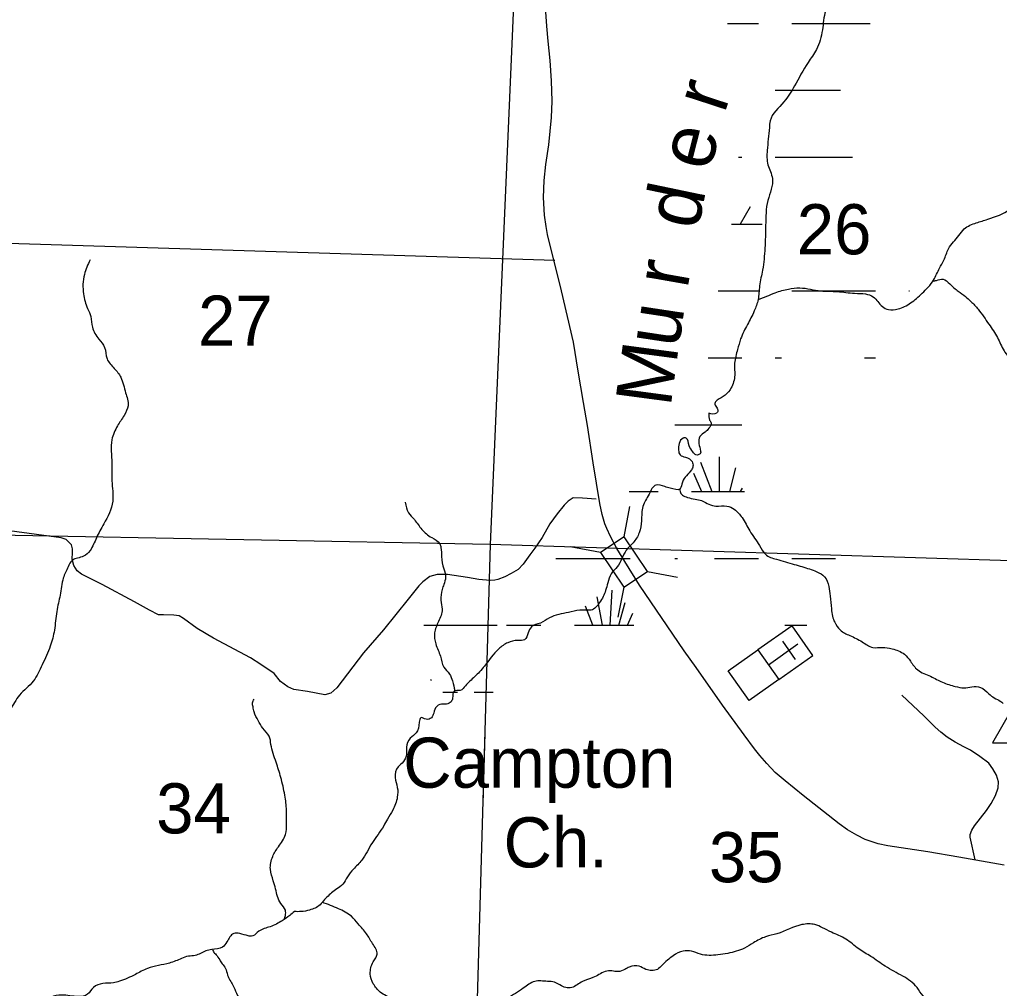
# Model space of a CAD drawing. Extents: x 1219626 to 1426462, y 456797 to 752399.
# Drawn here: x 1329344 to 1338132, y 691235 to 699927 of the extents above; entities that cross this region are included whole.
import ezdxf

# ---------------------------------------------------------------- set-up
doc = ezdxf.new("R2010")
doc.units = 0
for name, color, linetype in [('Bridges and Drawbridges Local Roads', 7, 'Continuous'), ('Culture', 7, 'Continuous'), ('Culture Text', 7, 'Continuous'), ('Local Roads Improved', 7, 'Continuous'), ('Local Roads Paved', 7, 'Continuous'), ('Masks', 7, 'Continuous'), ('Narrow River Creek and Branch and Slough', 7, 'Continuous'), ('Narrow River Creek and Branch and Slough Text', 7, 'Continuous'), ('Section Lines', 7, 'Continuous'), ('Section Numbers', 7, 'Continuous'), ('Swamps', 7, 'Continuous'), ('Triangulation Station', 7, 'Continuous')]:
    doc.layers.add(name, color=color, linetype=linetype)

msp = doc.modelspace()

# ---------------------------------------------------------------- linework, layer by layer
at = {"layer": 'Bridges and Drawbridges Local Roads'}
for p, q in [((1334765.1, 695287.7), (1334817.6, 695557.6)), ((1334765.1, 695287.7), (1334552.9, 695144.6)), ((1334974.8, 694976.8), (1334765.1, 695287.7)), ((1334552.9, 695144.6), (1334283, 695197)), ((1334552.9, 695144.6), (1334762.6, 694833.7)), ((1334762.6, 694833.7), (1334974.8, 694976.8)), ((1334974.8, 694976.8), (1335244.7, 694924.3)), ((1334762.9, 694835.5), (1334710.4, 694565.6))]:
    msp.add_line(p, q, dxfattribs=at)
at = {"layer": 'Culture'}
for p, q in [((1336271.6, 694488.2), (1335965.6, 694271.3)), ((1336459.5, 694223), (1336271.6, 694488.2)), ((1336059.6, 694138.7), (1336324.9, 694326.8)), ((1336185.3, 694350.4), (1336301.1, 694187.1)), ((1335965.6, 694271.3), (1336153.6, 694006.2)), ((1336153.6, 694006.2), (1336459.5, 694223))]:
    msp.add_line(p, q, dxfattribs=at)
msp.add_lwpolyline([(1335965.6, 694271.3), (1336153.6, 694006.2), (1335888.4, 693818.2), (1335700.5, 694083.4)], close=True, dxfattribs=at)
at = {"layer": 'Local Roads Improved'}
msp.add_line((1328514.2, 697943.8), (1334145.4, 697769.3), dxfattribs=at)
for points in [[(1334515.8, 695623.6), (1334393.5, 695634.1), (1334309.7, 695635.9), (1334264.2, 695606.2), (1334227.6, 695571.2), (1334164.7, 695492.6), (1334100, 695403.5), (1334030.1, 695279.5), (1333965.5, 695185.1), (1333920.1, 695124), (1333860.7, 695040.1), (1333815.2, 694994.7), (1333752.3, 694956.3), (1333694.7, 694928.3), (1333633.5, 694903.8), (1333607.3, 694896.8), (1333563.7, 694895.1), (1333462.3, 694903.8), (1333361, 694921.3), (1333182.8, 694947.5), (1333090.2, 694947.5), (1333023.8, 694930), (1332959.2, 694882.9), (1332924.2, 694846.2), (1332828.1, 694727.4), (1332608, 694453.1), (1332428, 694246.9), (1332188.7, 693930.7), (1332136.3, 693883.5), (1332080.4, 693869.6), (1331926.6, 693897.5), (1331804.3, 693916.7), (1331748.4, 693941.2), (1331683.8, 693988.4), (1331627.9, 694060), (1331507.3, 694142.1), (1331414.7, 694201.5), (1331082.8, 694376.2), (1330936, 694465.3), (1330815.5, 694554.4), (1330775.3, 694577.1), (1330728.1, 694582.4), (1330635.5, 694585.9), (1330590.1, 694587.6), (1330508, 694629.5), (1330373.5, 694702.9), (1330085.2, 694860.2), (1329900, 694951), (1329861.6, 694982.5), (1329831.9, 695027.9), (1329814.4, 695085.5), (1329819.6, 695144.9), (1329819.6, 695179.9), (1329810.9, 695214.8), (1329762, 695262), (1329716.5, 695277.7), (1329208.1, 695345.9)], [(1337913.9, 692387.6), (1337868.5, 692592.4), (1337870.3, 692616.9), (1337884.2, 692654.4), (1337909.6, 692694.6), (1338015.3, 692830.9), (1338056.3, 692894.7), (1338097.4, 692967.2), (1338121.8, 693034.4), (1338122.7, 693089.5), (1338106.1, 693147.1), (1338073.8, 693206.5), (1338036.2, 693254.6), (1337956.7, 693316.6), (1337872.9, 693371.6), (1337811.7, 693402.2), (1337735.7, 693445), (1337664.1, 693490.4), (1337605.6, 693535), (1337556.7, 693578.7), (1337452.7, 693680), (1337256.5, 693866)]]:
    msp.add_lwpolyline(points, dxfattribs=at)
at = {"layer": 'Local Roads Paved'}
msp.add_lwpolyline([(1338174.3, 692341.7), (1337768.1, 692413.3), (1337491.1, 692459.6), (1337132.1, 692514.7), (1337043.9, 692533), (1336928.6, 692569.7), (1336851.7, 692609), (1336770.5, 692657.9), (1336693.6, 692713), (1336372.1, 692964.6), (1336211.4, 693097.3), (1336121.4, 693172.5), (1336046.3, 693253.7), (1335984.3, 693326.2), (1335935.3, 693385.6), (1335843.6, 693511.4), (1335648.8, 693777.8), (1335412.1, 694113.3), (1335304.6, 694264.4), (1334904.6, 694852.3), (1334770.9, 695064.6), (1334701, 695180.8), (1334642.5, 695289.9), (1334610.2, 695361.6), (1334593.6, 695404.4), (1334568.2, 695485.6), (1334549, 695587), (1334489.6, 695951.2), (1334436.3, 696284.9), (1334400.5, 696492.8), (1334353.3, 696774.1), (1334310.5, 697034.4), (1334203.1, 697493), (1334078.2, 697998.8), (1334065.9, 698069.6), (1334052, 698171.8), (1334044.1, 698331.6), (1334048.5, 698484.5), (1334063.3, 698627.8), (1334089.5, 698802.5), (1334114.9, 699048), (1334120.1, 699194.7), (1334115.7, 699379), (1334102.6, 699560.7), (1334086, 699734.6), (1334072.1, 699868.2), (1334062.5, 699996.6)], dxfattribs=at)
at = {"layer": 'Masks'}
msp.add_line((1333516.2, 693525), (1333498.1, 692891.2), dxfattribs=at)
at = {"layer": 'Narrow River Creek and Branch and Slough'}
for points in [[(1340847.1, 705807.7), (1340826.7, 705651.4), (1340826.7, 705413.6), (1340819.9, 705311.7), (1340853.9, 705067.1), (1340881, 704931.2), (1340901.4, 704747.7), (1340935.3, 704611.8), (1340962.5, 704503.1), (1340942.1, 704428.4), (1340915, 704258.5), (1340881, 704054.7), (1340840.3, 703966.3), (1340758.8, 703871.2), (1340724.8, 703789.7), (1340697.7, 703742.1), (1340561.8, 703660.6), (1340358.1, 703538.3), (1340249.5, 703477.1), (1340127.2, 703361.6), (1339977.8, 703232.5), (1339821.6, 703130.6), (1339753.7, 703062.6), (1339692.6, 703001.5), (1339583.9, 702892.8), (1339550, 702818), (1339502.5, 702777.3), (1339441.3, 702695.7), (1339355.8, 702633.7), (1339315, 702586.2), (1339226.7, 702559), (1339131.7, 702518.2), (1339050.2, 702477.5), (1338995.8, 702361.9), (1338941.5, 702287.2), (1338873.6, 702260), (1338812.5, 702212.5), (1338724.2, 702192.1), (1338656.3, 702151.3), (1338581.6, 702063), (1338418.6, 701879.5), (1338310, 701702.9), (1338201.3, 701512.6), (1338160.6, 701383.5), (1338113, 701254.4), (1338051.9, 701159.3), (1337963.6, 701125.3), (1337909.3, 701098.1), (1337793.9, 701057.4), (1337712.4, 701037), (1337583.3, 701009.8), (1337440.7, 700982.6), (1337237, 700935.1), (1337094.4, 700873.9), (1336945, 700785.6), (1336714.1, 700595.3), (1336714.1, 700479.8), (1336686.9, 700303.2), (1336639.4, 700153.7), (1336612.2, 700099.3), (1336571.5, 700004.2), (1336544.3, 699834.3), (1336490, 699657.7), (1336415.3, 699542.2), (1336293.1, 699331.5), (1336198, 699188.8), (1336075.7, 699019), (1336068.9, 698957.8), (1336048.6, 698753.7), (1336055.4, 698624.6), (1336096.1, 698502.2), (1336055.4, 698305.2), (1336035, 698081), (1336028.2, 697877.1), (1336007.8, 697680.1), (1335980.7, 697537.4), (1335967.1, 697415.1), (1335933.1, 697313.2), (1335872, 697190.9), (1335810.9, 697061.8), (1335783.7, 696966.7), (1335756.6, 696844.3), (1335756.6, 696722), (1335715.8, 696606.5), (1335654.7, 696545.4), (1335586.8, 696497.8), (1335580, 696484.2), (1335593.6, 696450.3), (1335607.2, 696416.3), (1335593.6, 696395.9), (1335525.7, 696395.9)], [(1335967.4, 697416.6), (1336044.8, 697444.3), (1336120.4, 697476.7), (1336239.2, 697509.1), (1336341.9, 697519.9), (1336530.9, 697492.9), (1336676.8, 697487.5), (1336833.4, 697471.3), (1336930.6, 697465.9), (1337000.8, 697438.9), (1337081.9, 697352.4), (1337135.9, 697325.4), (1337222.3, 697330.8), (1337335.7, 697384.8), (1337438.3, 697471.3), (1337541, 697590.2), (1337595, 697698.3), (1337632.8, 697768.5), (1337676, 697871.2), (1337767.8, 697990.1), (1337816.4, 698049.6), (1337924.5, 698103.6), (1338027.1, 698136), (1338226.9, 698227.9), (1338324.2, 698309), (1338399.8, 698341.4), (1338453.8, 698379.2), (1338534.8, 698438.7), (1338599.6, 698503.5), (1338680.6, 698611.6), (1338740.1, 698687.3), (1338810.3, 698752.1), (1338945.3, 698860.2), (1339042.5, 698935.9), (1339134.4, 698979.1), (1339253.2, 698989.9), (1339426, 698984.5), (1339609.7, 698957.5), (1339723.1, 698946.7), (1339841.9, 698941.3), (1339971.6, 698973.7), (1340176.8, 698989.9), (1340403.7, 699006.1), (1340571.1, 699016.9), (1340719.1, 698979.1), (1340773.1, 699000.7), (1340854.1, 699022.3), (1340967.6, 698962.9), (1341129.6, 698935.9)], [(1329975.6, 697771.1), (1329924.8, 697640.3), (1329917.5, 697465.9), (1329953.8, 697335.2), (1329982.9, 697262.5), (1329997.4, 697168), (1330055.5, 697059.1), (1330106.3, 696986.4), (1330128.1, 696884.7), (1330193.5, 696797.5), (1330251.6, 696717.6), (1330295.2, 696579.5), (1330316.9, 696463.3), (1330280.6, 696376.1), (1330222.5, 696281.6), (1330171.7, 696158.1), (1330171.7, 695947.4), (1330171.7, 695787.5), (1330179, 695605.9), (1330099.1, 695402.5), (1330033.7, 695278.9), (1329975.6, 695162.7), (1329917.5, 695111.8), (1329815.9, 695075.5), (1329779.6, 695017.4), (1329736, 694915.7), (1329706.9, 694763.1), (1329677.9, 694617.8), (1329656.1, 694450.6), (1329619.8, 694305.3), (1329547.2, 694138.2), (1329467.3, 693992.9), (1329343.9, 693866.1), (1329256.7, 693735.3), (1329169.6, 693633.6), (1329002.5, 693488.2), (1328908.1, 693415.6), (1328850.1, 693263), (1328835.5, 693139.5), (1328777.4, 692965.1), (1328712.1, 692877.9), (1328617.7, 692783.5), (1328574.1, 692609.1), (1328545.1, 692485.6), (1328465.2, 692325.7), (1328399.8, 692202.2), (1328327.2, 692049.6), (1328298.2, 691947.9), (1328312.7, 691838.9), (1328312.7, 691773.5), (1328283.6, 691671.8), (1328254.6, 691620.9), (1328208.1, 691587.4)], [(1337535.2, 697580.3), (1337568, 697587.6), (1337627.4, 697598.4), (1337686.8, 697555.2), (1337762.4, 697490.3), (1337827.2, 697441.7), (1337875.9, 697398.5), (1337940.7, 697328.2), (1338037.9, 697193.1), (1338113.5, 697074.2), (1338172.9, 696955.3), (1338253.9, 696858), (1338302.6, 696798.6), (1338362, 696712.1), (1338421.4, 696625.6), (1338470, 696555.4), (1338497, 696463.5), (1338507.8, 696398.7), (1338551, 696333.8), (1338637.4, 696279.8), (1338691.5, 696247.3), (1338750.9, 696209.5), (1338804.9, 696128.4), (1338848.1, 696063.6), (1338907.5, 695993.3), (1338956.1, 695890.7), (1338999.3, 695831.2), (1339085.7, 695777.2)], [(1335525.7, 696395.9), (1335532.5, 696334.7), (1335546, 696307.6), (1335525.7, 696260), (1335491.7, 696226), (1335444.2, 696185.3), (1335437.4, 696124.1), (1335451, 696056.2), (1335451, 696035.8), (1335430.6, 696022.2), (1335410.2, 696022.2), (1335383.1, 696049.4), (1335349.1, 696103.7), (1335321.9, 696171.7), (1335294.8, 696171.7), (1335260.8, 696124.1), (1335254, 696063), (1335267.6, 696022.2), (1335315.2, 696001.8), (1335376.3, 695961), (1335383.1, 695920.3), (1335369.5, 695886.3), (1335288, 695777.6), (1335267.6, 695716.4), (1335179.3, 695723.2), (1335131.8, 695736.8), (1335050.3, 695750.4), (1334989.2, 695668.9), (1334934.9, 695560.2), (1334921.3, 695431.1), (1334900.9, 695322.3), (1334846.6, 695234), (1334785.5, 695166.1), (1334704, 695016.6), (1334649.6, 694955.4), (1334619.8, 694873.4), (1334599.4, 694805.4), (1334579, 694751), (1334545.1, 694696.7), (1334470.4, 694628.7), (1334429.6, 694628.7), (1334368.5, 694628.7), (1334266.6, 694608.4), (1334096.9, 694560.8), (1334015.4, 694513.2), (1333933.9, 694479.3), (1333906.7, 694424.9), (1333872.8, 694363.8), (1333811.6, 694357), (1333723.4, 694336.6), (1333641.9, 694282.2), (1333512.8, 694125.9), (1333424.5, 694030.8), (1333343.1, 693949.3), (1333295.5, 693908.5), (1333241.2, 693901.7), (1333227.6, 693840.6), (1333214, 693806.6), (1333173.3, 693786.2), (1333146.1, 693786.2), (1333085, 693765.8), (1333057.8, 693704.7), (1333037.5, 693663.9), (1332989.9, 693650.3), (1332942.4, 693663.9), (1332928.8, 693623.1), (1332901.6, 693528), (1332847.3, 693480.4), (1332813.4, 693398.9), (1332813.4, 693337.8), (1332786.2, 693269.8), (1332738.7, 693222.2), (1332711.5, 693127.1), (1332731.9, 693038.8), (1332731.9, 692950.5), (1332691.1, 692835), (1332643.6, 692753.4), (1332609.6, 692692.3), (1332507.8, 692542.8), (1332460.2, 692461.2), (1332412.7, 692386.5), (1332338, 692305), (1332283.7, 692237), (1332242.9, 692169.1), (1332188.6, 692128.3), (1332100.3, 692053.6), (1332079.9, 692033.2), (1332039.2, 691985.6), (1331944.1, 691938.1), (1331869.4, 691924.5), (1331808.3, 691924.5)], [(1335267, 695716.1), (1335267.8, 695694), (1335288.4, 695661.1), (1335333.7, 695640.5), (1335403.6, 695624), (1335461.2, 695611.7), (1335527, 695578.7), (1335588.7, 695562.3), (1335687.5, 695562.3), (1335753.3, 695533.5), (1335823.2, 695459.4), (1335893.2, 695340), (1335979.6, 695208.3), (1336033.1, 695130.1), (1336131.8, 695084.8), (1336292.3, 695039.5), (1336428, 694998.3), (1336493.9, 694973.6), (1336563.8, 694928.3), (1336600.8, 694841.9), (1336613.2, 694755.5), (1336625.5, 694640.2), (1336633.7, 694574.3), (1336654.3, 694520.8), (1336703.7, 694450.8), (1336790.1, 694401.4), (1336901.2, 694343.8), (1336995.8, 694294.4), (1337082.2, 694294.4), (1337168.6, 694282.1), (1337279.7, 694232.7), (1337333.1, 694170.9), (1337399, 694092.7), (1337514.2, 694035.1), (1337621.1, 693981.6), (1337736.3, 693944.5), (1337814.5, 693932.2), (1337884.4, 693940.4), (1337962.6, 693936.3), (1338036.7, 693878.7), (1338086, 693841.6), (1338139.5, 693812.8), (1338164.2, 693792.2)], [(1332801.4, 695596.5), (1332832.5, 695503.2), (1332884.4, 695440.9), (1332951.8, 695352.7), (1333039.9, 695280.1), (1333112.5, 695223), (1333122.9, 695191.9), (1333128.1, 695108.9), (1333148.8, 694999.9), (1333164.4, 694922.1), (1333148.8, 694859.8), (1333133.3, 694813.1), (1333122.9, 694719.7), (1333133.3, 694636.7), (1333102.1, 694527.8), (1333065.8, 694424), (1333076.2, 694325.4), (1333117.7, 694216.5), (1333148.8, 694117.9), (1333200.7, 694055.7), (1333226.6, 693993.4), (1333246.6, 693906.8)], [(1331716.9, 691853.9), (1331728, 691889), (1331728, 691935.7), (1331686.6, 691997.9), (1331639.9, 692127.6), (1331619.1, 692200.3), (1331593.2, 692304), (1331614, 692418.2), (1331665.8, 692506.4), (1331728, 692615.3), (1331738.4, 692713.9), (1331738.4, 692833.2), (1331722.9, 692968.1), (1331686.6, 693128.9), (1331645.1, 693263.8), (1331598.4, 693424.7), (1331582.9, 693497.3), (1331525.8, 693569.9), (1331484.3, 693637.4), (1331448, 693715.2), (1331437.7, 693761.9), (1331432.5, 693798.2), (1331448, 693829.3)], [(1338011.2, 690128.9), (1337929.7, 690264.8), (1337895.7, 690332.8), (1337841.4, 690434.7), (1337759.9, 690543.4), (1337678.4, 690686.1), (1337624.1, 690767.6), (1337569.7, 690937.5), (1337542.6, 691046.2), (1337508.6, 691114.2), (1337447.5, 691168.5), (1337393.2, 691243.3), (1337264.2, 691345.2), (1337108, 691433.5), (1336978.9, 691521.8), (1336870.3, 691589.8), (1336754.8, 691678.1), (1336625.8, 691739.3), (1336544.3, 691780), (1336476.4, 691807.2), (1336361, 691807.2), (1336136.9, 691725.7), (1336035, 691698.5), (1335926.3, 691644.1), (1335844.8, 691596.6), (1335695.4, 691549), (1335607.2, 691535.4), (1335451, 691542.2), (1335369.5, 691569.4), (1335294.8, 691569.4), (1335206.5, 691528.6), (1335104.6, 691440.3), (1335063.9, 691406.3), (1334962, 691406.3), (1334900.9, 691433.5), (1334812.6, 691426.7), (1334771.9, 691406.3), (1334710.8, 691385.9), (1334656.4, 691392.7), (1334595.3, 691385.9), (1334486.7, 691331.6), (1334391.6, 691297.6), (1334296.5, 691243.3), (1334242.2, 691243.3), (1334140.3, 691290.8), (1334079.2, 691297.6), (1333963.8, 691297.6), (1333861.9, 691236.5), (1333718.6, 691148.1), (1333623.5, 691100.6), (1333372.3, 691087), (1333182.1, 691120.9), (1333059.9, 691134.5), (1332937.6, 691154.9), (1332822.2, 691134.5), (1332713.5, 691134.5), (1332632, 691168.5), (1332577.7, 691202.5), (1332516.6, 691277.2), (1332489.4, 691365.6), (1332516.6, 691474.3), (1332550.6, 691542.2), (1332509.8, 691637.3), (1332455.5, 691725.7), (1332380.8, 691814), (1332319.7, 691882), (1332204.2, 691949.9), (1332058.8, 692007.9)], [(1331808.3, 691924.5), (1331767.6, 691890.5), (1331699.6, 691842.9), (1331591, 691788.6), (1331489.1, 691747.8), (1331434.8, 691707), (1331394.1, 691707), (1331319.4, 691727.4), (1331265, 691727.4), (1331203.9, 691652.7), (1331163.2, 691605.1), (1331068.1, 691584.7), (1331013.8, 691571.1), (1330918.7, 691530.4), (1330857.6, 691523.6), (1330796.5, 691503.2), (1330687.8, 691462.4), (1330490.9, 691414.9), (1330382.2, 691360.5), (1330239.6, 691299.4), (1330185.3, 691285.8), (1330090.2, 691279), (1330006.7, 691243.8), (1329952.3, 691182.6), (1329870.8, 691162.3), (1329721.4, 691175.9), (1329626.4, 691155.5), (1329551.7, 691101.1), (1329463.4, 691067.1), (1329388.7, 691073.9), (1329232.5, 691073.9), (1329137.4, 691080.7), (1329008.4, 691114.7), (1328940.5, 691135.1), (1328845.4, 691128.3), (1328757.1, 691141.9), (1328628.1, 691237), (1328533, 691318.5), (1328485.5, 691379.7), (1328410.8, 691468), (1328308.9, 691515.6), (1328234.2, 691569.9), (1328145.9, 691624.3), (1328037.3, 691644.7), (1327942.2, 691603.9), (1327840.3, 691542.8), (1327772.4, 691488.4), (1327677.4, 691386.5), (1327609.5, 691359.3), (1327500.8, 691291.4), (1327446.5, 691243.8), (1327392.1, 691182.6), (1327317.4, 691114.7), (1327256.3, 691019.6), (1327229.2, 690972), (1327147.7, 690944.8), (1327086.6, 690938), (1327059.4, 690985.6), (1327018.6, 691026.4), (1326984.7, 691033.2), (1326950.7, 691012.8), (1326916.8, 690944.8), (1326943.9, 690836.1), (1326950.7, 690781.8), (1326930.4, 690720.6), (1326896.4, 690639.1), (1326889.6, 690543.9), (1326869.2, 690428.4), (1326869.2, 690380.9), (1326842.1, 690306.1), (1326787.7, 690245), (1326753.8, 690204.2), (1326679.1, 690149.9), (1326631.6, 690095.5), (1326570.4, 690061.5), (1326522.9, 689993.6), (1326502.5, 689932.4), (1326502.5, 689871.3), (1326536.5, 689803.3), (1326570.4, 689728.6), (1326529.7, 689674.2), (1326482.2, 689653.8), (1326448.2, 689647.1), (1326380.3, 689653.8), (1326326, 689647.1), (1326251.3, 689585.9), (1326190.1, 689524.7), (1326095.1, 689490.8), (1326013.6, 689477.2), (1325952.5, 689429.6), (1325911.7, 689361.7)], [(1331073.8, 691586), (1331082.2, 691566.5), (1331106.3, 691537.6), (1331138.5, 691492.4), (1331161.1, 691457), (1331190.1, 691415.1), (1331209.4, 691355.5), (1331256.1, 691263.7), (1331289.9, 691191.2), (1331330.1, 691113.9), (1331346.2, 691078.9)]]:
    msp.add_spline(points, degree=3, dxfattribs=at)
at = {"layer": 'Section Lines'}
for p, q in [((1333791.2, 700427.2), (1333564.8, 695216.7)), ((1333564.8, 695216.7), (1328470.4, 695314.4)), ((1333564.8, 695216.7), (1333413.6, 689946.6)), ((1338839.8, 695051.2), (1333564.8, 695216.7))]:
    msp.add_line(p, q, dxfattribs=at)
at = {"layer": 'Swamps'}
for p, q in [((1336270.2, 699892.7), (1336720.2, 699892.7)), ((1336120.2, 698692.7), (1336720.2, 698692.7)), ((1335896.7, 698246.6), (1335807, 698092.8)), ((1336270.2, 697492.7), (1336720.2, 697492.7)), ((1336720.2, 697492.7), (1337020.2, 697492.7)), ((1335520.2, 696892.7), (1335820.2, 696892.7)), ((1335220.2, 696292.7), (1335820.2, 696292.7)), ((1335618.8, 696003.7), (1335618.8, 695692.7)), ((1335449.7, 695955.4), (1335552.7, 695692.7)), ((1335763.8, 695907), (1335710.2, 695692.6)), ((1335389.3, 695858.7), (1335460.1, 695692.7)), ((1334570.7, 694492.8), (1334524.4, 694747.2)), ((1334641.7, 694492.7), (1334658.9, 694808.8)), ((1334485.6, 694492.9), (1334420.1, 694664.7)), ((1334718.4, 694492.9), (1334776.6, 694696.7)), ((1334794.9, 694492.8), (1334843.8, 694601.5))]:
    msp.add_line(p, q, dxfattribs=at)
for points in [[(1335691.6, 699892.7), (1335970.2, 699892.7)], [(1336720.2, 699892.7), (1336971.3, 699892.7)], [(1336120.2, 699292.7), (1336705.9, 699292.7)], [(1335790.5, 698692.7), (1335820.2, 698692.7)], [(1336720.2, 698692.7), (1336815.2, 698692.7)], [(1335728.9, 698092.7), (1336004.5, 698092.7)], [(1335610.7, 697492.7), (1335970.2, 697492.7)], [(1337320.2, 697492.7), (1337324.2, 697492.7)], [(1336120.2, 696892.7), (1336176.3, 696892.7)], [(1336920.3, 696892.7), (1337020.2, 696892.7)], [(1335824, 695722), (1335807, 695692.8)], [(1334810, 695692.7), (1335070.2, 695692.7)], [(1335370.2, 695692.7), (1335845.9, 695692.7)], [(1334153.3, 695092.7), (1334820.2, 695092.7)], [(1335220.2, 695092.7), (1335246, 695092.7)], [(1335575.4, 695092.7), (1335970.2, 695092.7)], [(1336270.2, 695092.7), (1336661.2, 695092.7)], [(1332970.2, 694492.7), (1333627, 694492.7)], [(1333712.1, 694492.7), (1334020.2, 694492.7)], [(1334320.2, 694492.7), (1334851.8, 694492.7)], [(1336208.3, 694492.7), (1336403.8, 694492.7)], [(1333033.6, 693998.1), (1333039.4, 694005.9)], [(1333138.9, 693892.7), (1333270.2, 693892.7)], [(1333420.2, 693892.7), (1333590.5, 693892.7)]]:
    msp.add_lwpolyline(points, dxfattribs=at)
at = {"layer": 'Triangulation Station'}
msp.add_lwpolyline([(1338393.5, 694001.2), (1338068.5, 693438.3), (1338718.5, 693438.3)], close=True, dxfattribs=at)

# ---------------------------------------------------------------- texts
at = {"layer": 'Culture Text'}
for s, p in [('Campton', (1332784.7, 693035.6)), ('Ch.', (1333684.4, 692320.4))]:
    msp.add_text(s, height=450, rotation=359.99983, dxfattribs=at).set_placement(p)
at = {"layer": 'Narrow River Creek and Branch and Slough Text'}
for s, rotation, p in [('r', 71.87292, (1335665.2, 699075.1)), ('e', 75.71983, (1335534.5, 698555.6)), ('d', 78.21042, (1335425.8, 698031.3)), ('r', 79.98879, (1335333.3, 697503.9)), ('u', 81.37568, (1335253.3, 696974.4)), ('M', 82.41188, (1335182.8, 696443.7))]:
    msp.add_text(s, height=500, rotation=rotation, dxfattribs=at).set_placement(p)
at = {"layer": 'Section Numbers'}
for s, p in [('26', (1336314.3, 697821)), ('27', (1330944.8, 697000.7)), ('34', (1330569.1, 692625.9)), ('35', (1335526.5, 692187.5))]:
    msp.add_text(s, height=450, rotation=359.99983, dxfattribs=at).set_placement(p)

doc.saveas('drawing.dxf')
